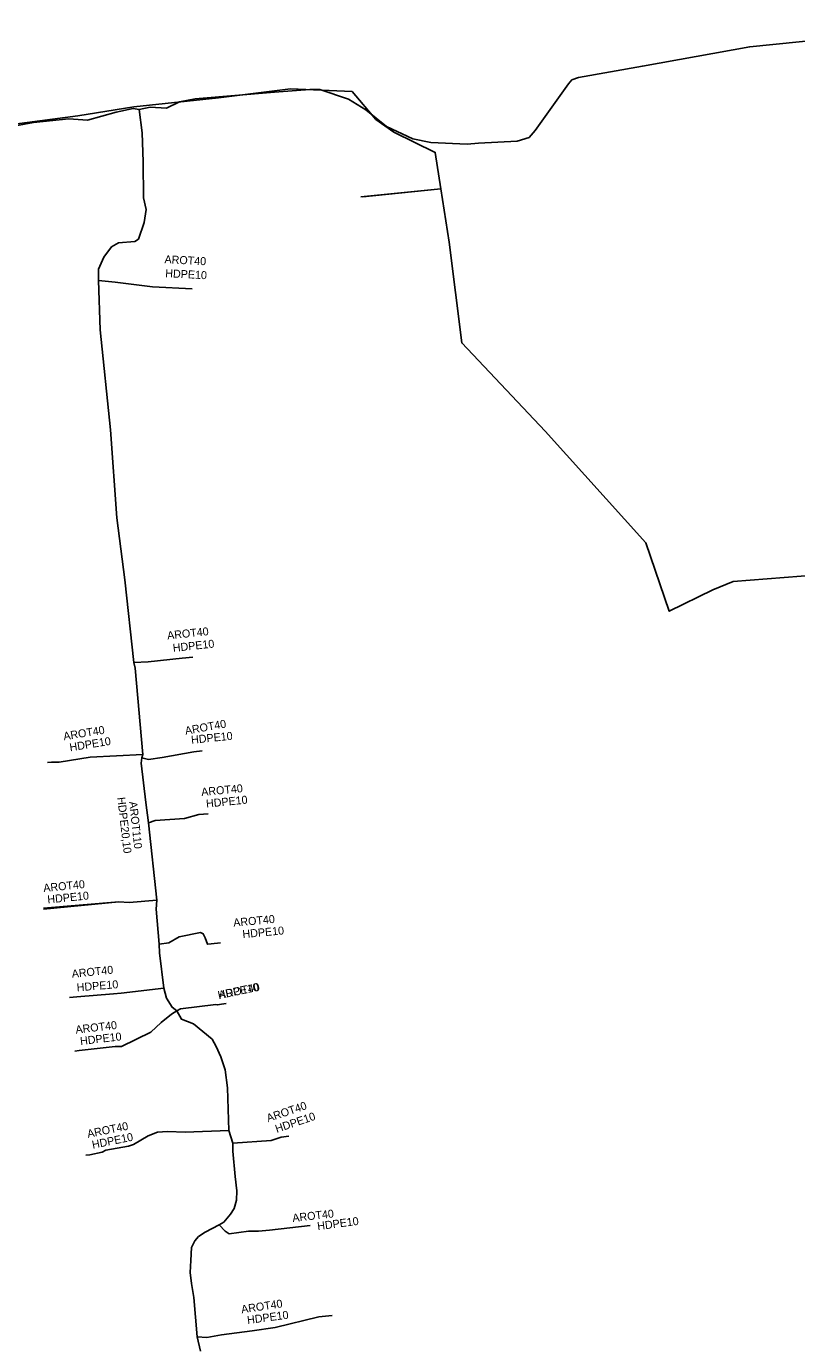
# Model space of a CAD drawing. Extents: x -651943 to -618711, y -1138561 to -1100552.
# Drawn here: x -641117.6 to -641045.4, y -1114488.5 to -1114365.1 of the extents above; entities that cross this region are included whole.
import ezdxf

# ---------------------------------------------------------------- set-up
doc = ezdxf.new("R2010")
doc.units = 0
for name, color, linetype in [('KT optika', 7, 'Continuous'), ('KT trasa', 7, 'Continuous'), ('KT zařízení', 7, 'Continuous')]:
    doc.layers.add(name, color=color, linetype=linetype)

msp = doc.modelspace()

# ---------------------------------------------------------------- linework, layer by layer
at = {"layer": 'KT optika'}
for p, q in [((-641076.3, -1114376.1), (-641075.24, -1114375.99)), ((-641106.75, -1114433.58), (-641106.67, -1114433.27)), ((-641115.96, -1114447.78), (-641108.9, -1114447.09)), ((-641107.94, -1114447.15), (-641108.9, -1114447.09)), ((-641105.35, -1114446.94), (-641107.94, -1114447.15)), ((-641101.27, -1114489.19), (-641101.57, -1114487.85))]:
    msp.add_line(p, q, dxfattribs=at)
for points in [[(-641075.24, -1114375.99), (-641071.59, -1114375.81), (-641070.49, -1114375.48), (-641069.91, -1114374.81), (-641066.8, -1114370.44), (-641066.47, -1114370.06), (-641065.85, -1114369.85), (-641059.88, -1114368.77), (-641049.82, -1114366.96), (-641032.85, -1114365.24), (-641032.44, -1114365.11), (-641029.51, -1114365.26), (-641026.46, -1114365.27), (-641025.19, -1114365.36), (-641022.46, -1114365.06), (-641021.27, -1114365.05), (-641020.67, -1114365.12), (-641019.94, -1114365.2)], [(-641124.64, -1114375.01), (-641112.75, -1114373.45), (-641107.52, -1114372.59), (-641099.59, -1114371.74), (-641092.84, -1114370.92), (-641087.06, -1114371.17), (-641084.84, -1114373.78), (-641083.15, -1114374.96), (-641079.27, -1114376.87), (-641078.74, -1114380.29), (-641077.98, -1114385.26), (-641076.79, -1114394.71), (-641068.99, -1114402.97), (-641059.56, -1114413.46), (-641057.36, -1114419.86), (-641053.28, -1114417.84), (-641051.37, -1114417.07), (-641043.41, -1114416.44)], [(-641107, -1114372.85), (-641105.97, -1114372.62), (-641104.44, -1114372.73), (-641103.23, -1114372.11), (-641101.77, -1114371.85), (-641094.32, -1114371.21), (-641091.03, -1114370.98), (-641090.09, -1114370.96), (-641087.4, -1114371.86), (-641085.77, -1114372.86), (-641083.84, -1114374.42), (-641081.38, -1114375.6), (-641079.68, -1114375.93), (-641076.3, -1114376.1)], [(-641107, -1114372.85), (-641107.57, -1114372.76), (-641109.16, -1114373.09), (-641111.85, -1114373.85), (-641113.59, -1114373.71), (-641116.92, -1114374.05), (-641123.88, -1114375.33), (-641128.05, -1114376.17)], [(-641107, -1114372.85), (-641106.73, -1114375.03), (-641106.62, -1114377.75), (-641106.61, -1114381.12), (-641106.34, -1114382.21), (-641106.54, -1114383.42), (-641107.07, -1114384.99), (-641107.41, -1114385.2), (-641108.93, -1114385.34), (-641109.6, -1114385.72), (-641110.31, -1114386.67), (-641110.81, -1114387.81), (-641110.82, -1114388.87)], [(-641110.82, -1114388.87), (-641110.66, -1114393.48), (-641109.69, -1114402.86), (-641109.09, -1114411.12), (-641108.36, -1114416.91), (-641107.52, -1114424.65)], [(-641110.82, -1114388.87), (-641109.27, -1114389.02), (-641105.75, -1114389.45), (-641102.03, -1114389.64)], [(-641107.52, -1114424.65), (-641106.17, -1114424.6), (-641102.99, -1114424.26)], [(-641107.52, -1114424.65), (-641107.39, -1114425.2), (-641106.67, -1114433.27)], [(-641106.67, -1114433.27), (-641111.59, -1114433.53), (-641114.5, -1114434), (-641115.23, -1114433.99)], [(-641106.75, -1114433.58), (-641106.81, -1114434.08), (-641106.37, -1114437.77), (-641106.15, -1114439.68)], [(-641106.75, -1114433.58), (-641106.14, -1114433.75), (-641104.85, -1114433.56), (-641101.9, -1114433.03)], [(-641106.15, -1114439.68), (-641105.5, -1114439.46), (-641102.77, -1114439.27), (-641101.42, -1114438.91)], [(-641106.15, -1114439.68), (-641105.35, -1114446.94)], [(-641105.35, -1114446.94), (-641105.42, -1114447.78), (-641105.13, -1114451.04)], [(-641105.13, -1114451.04), (-641104.22, -1114450.94), (-641103.25, -1114450.36), (-641101.27, -1114449.97), (-641101.01, -1114450.1), (-641100.84, -1114450.45), (-641100.6, -1114451.07), (-641100.25, -1114451.01)], [(-641105.13, -1114451.04), (-641105.11, -1114451.88), (-641104.69, -1114455.17)], [(-641104.69, -1114455.17), (-641108.69, -1114455.66), (-641109.41, -1114455.71), (-641112.85, -1114455.98)], [(-641104.69, -1114455.17), (-641104.45, -1114456.13), (-641103.91, -1114456.97), (-641103.48, -1114457.31)], [(-641103.48, -1114457.31), (-641103.13, -1114457.1), (-641099.84, -1114456.7), (-641099.68, -1114456.75), (-641099.3, -1114456.67)], [(-641103.48, -1114457.31), (-641103.98, -1114457.62), (-641104.94, -1114458.41), (-641105.92, -1114459.3), (-641108.67, -1114460.63), (-641109.27, -1114460.64), (-641112.62, -1114461.03)], [(-641103.48, -1114457.31), (-641103.04, -1114458.09), (-641101.93, -1114458.52), (-641101.05, -1114459.24), (-641100.17, -1114459.96), (-641099.81, -1114460.66), (-641099.35, -1114461.61), (-641098.94, -1114462.84), (-641098.75, -1114464.52), (-641098.6, -1114468.52)], [(-641098.6, -1114468.52), (-641102.7, -1114468.67), (-641104.37, -1114468.62), (-641105.3, -1114468.67), (-641106.16, -1114469.03), (-641107.55, -1114469.84), (-641108, -1114469.99), (-641110.13, -1114470.37), (-641110.46, -1114470.56), (-641111.64, -1114470.8)], [(-641098.6, -1114468.52), (-641098.24, -1114469.71)], [(-641098.24, -1114469.71), (-641094.65, -1114469.45), (-641093.71, -1114469.13)], [(-641098.24, -1114469.71), (-641098.23, -1114470.44), (-641098.02, -1114472.82), (-641097.86, -1114474.17), (-641097.89, -1114475.05), (-641098.12, -1114475.82), (-641098.46, -1114476.35), (-641099.09, -1114477.11), (-641099.53, -1114477.35)], [(-641099.53, -1114477.35), (-641100.83, -1114478.05), (-641101.44, -1114478.45), (-641101.78, -1114478.86), (-641102.12, -1114479.49), (-641102.17, -1114480.7), (-641102.22, -1114481.83), (-641102.1, -1114482.84), (-641101.88, -1114484.18), (-641101.57, -1114487.85)], [(-641099.53, -1114477.35), (-641098.95, -1114477.96), (-641098.58, -1114478.19), (-641096.78, -1114477.95), (-641095.83, -1114477.95), (-641094.8, -1114477.84)], [(-641101.57, -1114487.85), (-641100.68, -1114487.92), (-641099.31, -1114487.67), (-641096.43, -1114487.29), (-641094.27, -1114486.97), (-641090.19, -1114485.98)]]:
    msp.add_lwpolyline(points, dxfattribs=at)
at = {"layer": 'KT trasa'}
for p, q in [((-641099.59, -1114371.74), (-641107.52, -1114372.59)), ((-641092.84, -1114370.92), (-641099.59, -1114371.74)), ((-641087.06, -1114371.17), (-641092.84, -1114370.92)), ((-641084.84, -1114373.78), (-641087.06, -1114371.17)), ((-641107.52, -1114372.59), (-641112.75, -1114373.45)), ((-641112.75, -1114373.45), (-641124.64, -1114375.01)), ((-641083.15, -1114374.96), (-641084.84, -1114373.78)), ((-641079.27, -1114376.87), (-641083.15, -1114374.96)), ((-641076.3, -1114376.1), (-641075.24, -1114375.99)), ((-641078.74, -1114380.29), (-641079.27, -1114376.87)), ((-641078.74, -1114380.29), (-641086.26, -1114381.04)), ((-641078.74, -1114380.29), (-641086.07, -1114381.02)), ((-641077.98, -1114385.26), (-641078.74, -1114380.29)), ((-641076.79, -1114394.71), (-641077.98, -1114385.26)), ((-641068.99, -1114402.97), (-641076.79, -1114394.71)), ((-641059.56, -1114413.46), (-641068.99, -1114402.97)), ((-641057.36, -1114419.86), (-641059.56, -1114413.46)), ((-641051.37, -1114417.07), (-641053.28, -1114417.84)), ((-641043.41, -1114416.44), (-641051.37, -1114417.07)), ((-641053.28, -1114417.84), (-641057.36, -1114419.86)), ((-641106.75, -1114433.58), (-641106.67, -1114433.27)), ((-641115.96, -1114447.78), (-641108.9, -1114447.09)), ((-641107.94, -1114447.15), (-641108.9, -1114447.09)), ((-641105.35, -1114446.94), (-641107.94, -1114447.15)), ((-641101.27, -1114489.19), (-641101.57, -1114487.85))]:
    msp.add_line(p, q, dxfattribs=at)
for points in [[(-641075.24, -1114375.99), (-641071.59, -1114375.81), (-641070.49, -1114375.48), (-641069.91, -1114374.81), (-641066.8, -1114370.44), (-641066.47, -1114370.06), (-641065.85, -1114369.85), (-641059.88, -1114368.77), (-641049.82, -1114366.96), (-641032.85, -1114365.24), (-641032.44, -1114365.11), (-641029.51, -1114365.26), (-641026.46, -1114365.27), (-641025.19, -1114365.36), (-641022.46, -1114365.06), (-641021.27, -1114365.05), (-641020.67, -1114365.12), (-641019.94, -1114365.2)], [(-641107, -1114372.85), (-641105.97, -1114372.62), (-641104.44, -1114372.73), (-641103.23, -1114372.11), (-641101.77, -1114371.85), (-641094.32, -1114371.21), (-641091.03, -1114370.98), (-641090.09, -1114370.96), (-641087.4, -1114371.86), (-641085.77, -1114372.86), (-641083.84, -1114374.42), (-641081.38, -1114375.6), (-641079.68, -1114375.93), (-641076.3, -1114376.1)], [(-641107, -1114372.85), (-641107.57, -1114372.76), (-641109.16, -1114373.09), (-641111.85, -1114373.85), (-641113.59, -1114373.71), (-641116.92, -1114374.05), (-641123.88, -1114375.33), (-641128.05, -1114376.17)], [(-641107, -1114372.85), (-641106.73, -1114375.03), (-641106.62, -1114377.75), (-641106.61, -1114381.12), (-641106.34, -1114382.21), (-641106.54, -1114383.42), (-641107.07, -1114384.99), (-641107.41, -1114385.2), (-641108.93, -1114385.34), (-641109.6, -1114385.72), (-641110.31, -1114386.67), (-641110.81, -1114387.81), (-641110.82, -1114388.87)], [(-641110.82, -1114388.87), (-641110.66, -1114393.48), (-641109.69, -1114402.86), (-641109.09, -1114411.12), (-641108.36, -1114416.91), (-641107.52, -1114424.65)], [(-641110.82, -1114388.87), (-641109.27, -1114389.02), (-641105.75, -1114389.45), (-641102.03, -1114389.64)], [(-641107.52, -1114424.65), (-641106.17, -1114424.6), (-641102.99, -1114424.26)], [(-641107.52, -1114424.65), (-641107.39, -1114425.2), (-641106.67, -1114433.27)], [(-641106.67, -1114433.27), (-641111.59, -1114433.53), (-641114.5, -1114434), (-641115.23, -1114433.99)], [(-641106.75, -1114433.58), (-641106.81, -1114434.08), (-641106.37, -1114437.77), (-641106.15, -1114439.68)], [(-641106.75, -1114433.58), (-641106.14, -1114433.75), (-641104.85, -1114433.56), (-641101.9, -1114433.03)], [(-641106.15, -1114439.68), (-641105.5, -1114439.46), (-641102.77, -1114439.27), (-641101.42, -1114438.91)], [(-641106.15, -1114439.68), (-641105.35, -1114446.94)], [(-641105.35, -1114446.94), (-641105.42, -1114447.78), (-641105.13, -1114451.04)], [(-641105.13, -1114451.04), (-641104.22, -1114450.94), (-641103.25, -1114450.36), (-641101.27, -1114449.97), (-641101.01, -1114450.1), (-641100.84, -1114450.45), (-641100.6, -1114451.07), (-641100.25, -1114451.01)], [(-641105.13, -1114451.04), (-641105.11, -1114451.88), (-641104.69, -1114455.17)], [(-641104.69, -1114455.17), (-641108.69, -1114455.66), (-641109.41, -1114455.71), (-641112.85, -1114455.98)], [(-641104.69, -1114455.17), (-641104.45, -1114456.13), (-641103.91, -1114456.97), (-641103.48, -1114457.31)], [(-641103.48, -1114457.31), (-641103.13, -1114457.1), (-641099.84, -1114456.7), (-641099.68, -1114456.75), (-641099.3, -1114456.67)], [(-641103.48, -1114457.31), (-641103.98, -1114457.62), (-641104.94, -1114458.41), (-641105.92, -1114459.3), (-641108.67, -1114460.63), (-641109.27, -1114460.64), (-641112.62, -1114461.03)], [(-641103.48, -1114457.31), (-641103.04, -1114458.09), (-641101.93, -1114458.52), (-641101.05, -1114459.24), (-641100.17, -1114459.96), (-641099.81, -1114460.66), (-641099.35, -1114461.61), (-641098.94, -1114462.84), (-641098.75, -1114464.52), (-641098.6, -1114468.52)], [(-641098.6, -1114468.52), (-641102.7, -1114468.67), (-641104.37, -1114468.62), (-641105.3, -1114468.67), (-641106.16, -1114469.03), (-641107.55, -1114469.84), (-641108, -1114469.99), (-641110.13, -1114470.37), (-641110.46, -1114470.56), (-641111.64, -1114470.8)], [(-641098.6, -1114468.52), (-641098.24, -1114469.71)], [(-641098.24, -1114469.71), (-641094.65, -1114469.45), (-641093.71, -1114469.13)], [(-641098.24, -1114469.71), (-641098.23, -1114470.44), (-641098.02, -1114472.82), (-641097.86, -1114474.17), (-641097.89, -1114475.05), (-641098.12, -1114475.82), (-641098.46, -1114476.35), (-641099.09, -1114477.11), (-641099.53, -1114477.35)], [(-641099.53, -1114477.35), (-641100.83, -1114478.05), (-641101.44, -1114478.45), (-641101.78, -1114478.86), (-641102.12, -1114479.49), (-641102.17, -1114480.7), (-641102.22, -1114481.83), (-641102.1, -1114482.84), (-641101.88, -1114484.18), (-641101.57, -1114487.85)], [(-641099.53, -1114477.35), (-641098.95, -1114477.96), (-641098.58, -1114478.19), (-641096.78, -1114477.95), (-641095.83, -1114477.95), (-641094.8, -1114477.84)], [(-641101.57, -1114487.85), (-641100.68, -1114487.92), (-641099.31, -1114487.67), (-641096.43, -1114487.29), (-641094.27, -1114486.97), (-641090.19, -1114485.98)]]:
    msp.add_lwpolyline(points, dxfattribs=at)
at = {"layer": 'KT zařízení'}
for p, q in [((-641076.3, -1114376.1), (-641075.24, -1114375.99)), ((-641101.97, -1114424.16), (-641102.99, -1114424.26)), ((-641101.1, -1114432.95), (-641101.9, -1114433.03)), ((-641115.61, -1114434.02), (-641115.23, -1114433.99)), ((-641100.55, -1114438.83), (-641101.42, -1114438.91)), ((-641115.97, -1114447.67), (-641108.9, -1114447.09)), ((-641108.9, -1114447.09), (-641107.94, -1114447.15)), ((-641107.94, -1114447.15), (-641105.35, -1114446.94)), ((-641099.38, -1114450.93), (-641100.25, -1114451.01)), ((-641113.54, -1114456.05), (-641112.85, -1114455.98)), ((-641098.86, -1114456.63), (-641099.3, -1114456.67)), ((-641113.02, -1114461.07), (-641112.62, -1114461.03)), ((-641092.98, -1114469.04), (-641093.71, -1114469.13)), ((-641111.99, -1114470.84), (-641111.64, -1114470.8)), ((-641090.99, -1114477.41), (-641094.8, -1114477.84)), ((-641088.92, -1114485.84), (-641090.19, -1114485.98))]:
    msp.add_line(p, q, dxfattribs=at)
for points in [[(-641075.24, -1114375.99), (-641071.59, -1114375.81), (-641070.49, -1114375.48), (-641069.91, -1114374.81), (-641066.8, -1114370.44), (-641066.47, -1114370.06), (-641065.85, -1114369.85), (-641059.88, -1114368.77), (-641049.82, -1114366.96), (-641032.85, -1114365.24), (-641032.44, -1114365.11), (-641029.51, -1114365.26), (-641026.46, -1114365.27), (-641025.19, -1114365.36), (-641022.46, -1114365.06), (-641021.27, -1114365.05), (-641020.67, -1114365.12), (-641019.94, -1114365.2)], [(-641107, -1114372.85), (-641105.97, -1114372.62), (-641104.44, -1114372.73), (-641103.23, -1114372.11), (-641101.77, -1114371.85), (-641094.32, -1114371.21), (-641091.03, -1114370.98), (-641090.09, -1114370.96), (-641087.4, -1114371.86), (-641085.77, -1114372.86), (-641083.84, -1114374.42), (-641081.38, -1114375.6), (-641079.68, -1114375.93), (-641076.3, -1114376.1)], [(-641107, -1114372.85), (-641107.57, -1114372.76), (-641109.16, -1114373.09), (-641111.85, -1114373.85), (-641113.59, -1114373.71), (-641116.92, -1114374.05), (-641123.88, -1114375.33), (-641128.05, -1114376.17)], [(-641107, -1114372.85), (-641106.73, -1114375.03), (-641106.62, -1114377.75), (-641106.61, -1114381.12), (-641106.34, -1114382.21), (-641106.54, -1114383.42), (-641107.07, -1114384.99), (-641107.41, -1114385.2), (-641108.93, -1114385.34), (-641109.6, -1114385.72), (-641110.31, -1114386.67), (-641110.81, -1114387.81), (-641110.82, -1114388.87)], [(-641110.82, -1114388.87), (-641110.66, -1114393.48), (-641109.69, -1114402.86), (-641109.09, -1114411.12), (-641108.36, -1114416.91), (-641107.52, -1114424.65)], [(-641110.82, -1114388.87), (-641109.27, -1114389.02), (-641105.75, -1114389.45), (-641102.03, -1114389.64)], [(-641107.52, -1114424.65), (-641106.17, -1114424.6), (-641102.99, -1114424.26)], [(-641107.52, -1114424.65), (-641107.39, -1114425.2), (-641106.67, -1114433.27)], [(-641106.67, -1114433.27), (-641111.59, -1114433.53), (-641114.5, -1114434), (-641115.23, -1114433.99)], [(-641106.75, -1114433.58), (-641106.81, -1114434.08), (-641106.37, -1114437.77), (-641106.15, -1114439.68)], [(-641106.75, -1114433.58), (-641106.14, -1114433.75), (-641104.85, -1114433.56), (-641101.9, -1114433.03)], [(-641106.67, -1114433.27), (-641106.75, -1114433.58)], [(-641106.15, -1114439.68), (-641105.5, -1114439.46), (-641102.77, -1114439.27), (-641101.42, -1114438.91)], [(-641106.15, -1114439.68), (-641105.35, -1114446.94)], [(-641105.35, -1114446.94), (-641105.42, -1114447.78), (-641105.13, -1114451.04)], [(-641105.13, -1114451.04), (-641104.22, -1114450.94), (-641103.25, -1114450.36), (-641101.27, -1114449.97), (-641101.01, -1114450.1), (-641100.84, -1114450.45), (-641100.6, -1114451.07), (-641100.25, -1114451.01)], [(-641105.13, -1114451.04), (-641105.11, -1114451.88), (-641104.69, -1114455.17)], [(-641104.69, -1114455.17), (-641108.69, -1114455.66), (-641109.41, -1114455.71), (-641112.85, -1114455.98)], [(-641104.69, -1114455.17), (-641104.45, -1114456.13), (-641103.91, -1114456.97), (-641103.48, -1114457.31)], [(-641103.48, -1114457.31), (-641103.13, -1114457.1), (-641099.84, -1114456.7), (-641099.68, -1114456.75), (-641099.3, -1114456.67)], [(-641103.48, -1114457.31), (-641103.98, -1114457.62), (-641104.94, -1114458.41), (-641105.92, -1114459.3), (-641108.67, -1114460.63), (-641109.27, -1114460.64), (-641112.62, -1114461.03)], [(-641103.48, -1114457.31), (-641103.04, -1114458.09), (-641101.93, -1114458.52), (-641101.05, -1114459.24), (-641100.17, -1114459.96), (-641099.81, -1114460.66), (-641099.35, -1114461.61), (-641098.94, -1114462.84), (-641098.75, -1114464.52), (-641098.6, -1114468.52)], [(-641098.6, -1114468.52), (-641102.7, -1114468.67), (-641104.37, -1114468.62), (-641105.3, -1114468.67), (-641106.16, -1114469.03), (-641107.55, -1114469.84), (-641108, -1114469.99), (-641110.13, -1114470.37), (-641110.46, -1114470.56), (-641111.64, -1114470.8)], [(-641098.6, -1114468.52), (-641098.24, -1114469.71)], [(-641098.24, -1114469.71), (-641094.65, -1114469.45), (-641093.71, -1114469.13)], [(-641098.24, -1114469.71), (-641098.23, -1114470.44), (-641098.02, -1114472.82), (-641097.86, -1114474.17), (-641097.89, -1114475.05), (-641098.12, -1114475.82), (-641098.46, -1114476.35), (-641099.09, -1114477.11), (-641099.53, -1114477.35)], [(-641099.53, -1114477.35), (-641100.83, -1114478.05), (-641101.44, -1114478.45), (-641101.78, -1114478.86), (-641102.12, -1114479.49), (-641102.17, -1114480.7), (-641102.22, -1114481.83), (-641102.1, -1114482.84), (-641101.88, -1114484.18), (-641101.57, -1114487.85)], [(-641099.53, -1114477.35), (-641098.95, -1114477.96), (-641098.58, -1114478.19), (-641096.78, -1114477.95), (-641095.83, -1114477.95), (-641094.8, -1114477.84)], [(-641101.57, -1114487.85), (-641100.68, -1114487.92), (-641099.31, -1114487.67), (-641096.43, -1114487.29), (-641094.27, -1114486.97), (-641090.19, -1114485.98)]]:
    msp.add_lwpolyline(points, dxfattribs=at)

# ---------------------------------------------------------------- texts
for s, rotation, p in [('AROT40', 357.0761, (-641104.65, -1114387.24)), ('HDPE10', 357.0761, (-641104.58, -1114388.55)), ('AROT40', 6.1028, (-641104.35, -1114422.51)), ('HDPE10', 6.1028, (-641103.82, -1114423.67)), ('AROT40', 9.1747, (-641114.05, -1114431.95)), ('AROT40', 10.1852, (-641102.65, -1114431.43)), ('HDPE10', 9.1747, (-641113.47, -1114432.99)), ('HDPE10', 5.6964, (-641102.11, -1114432.28)), ('AROT40', 5.3538, (-641101.16, -1114437.17)), ('HDPE10', 5.6964, (-641100.71, -1114438.26)), ('HDPE20,10', 276.5706, (-641109.06, -1114437.32)), ('AROT110', 276.2882, (-641107.95, -1114437.72)), ('AROT40', 5.6126, (-641115.95, -1114446.17)), ('HDPE10', 5.6126, (-641115.57, -1114447.24)), ('AROT40', 5.4091, (-641098.16, -1114449.42)), ('HDPE10', 5.2774, (-641097.3, -1114450.49)), ('AROT40', 5.9005, (-641113.29, -1114454.21)), ('HDPE10', 4.4879, (-641112.83, -1114455.48)), ('HDPE10', 11.8887, (-641099.56, -1114456.21)), ('AROT40', 11.8887, (-641099.48, -1114456.2)), ('AROT40', 6.6404, (-641112.93, -1114459.44)), ('HDPE10', 6.6404, (-641112.5, -1114460.51)), ('AROT40', 18.7999, (-641094.93, -1114467.74)), ('HDPE10', 18.7999, (-641094.12, -1114468.74)), ('AROT40', 11.4966, (-641111.8, -1114469.21)), ('HDPE10', 11.4966, (-641111.35, -1114470.23)), ('AROT40', 6.4325, (-641092.62, -1114477.09)), ('HDPE10', 7.5164, (-641090.28, -1114477.86)), ('AROT40', 8.427, (-641097.4, -1114485.65)), ('HDPE10', 7.5164, (-641096.85, -1114486.65))]:
    msp.add_text(s, height=0.75, rotation=rotation, dxfattribs=at).set_placement(p)

doc.saveas('drawing.dxf')
